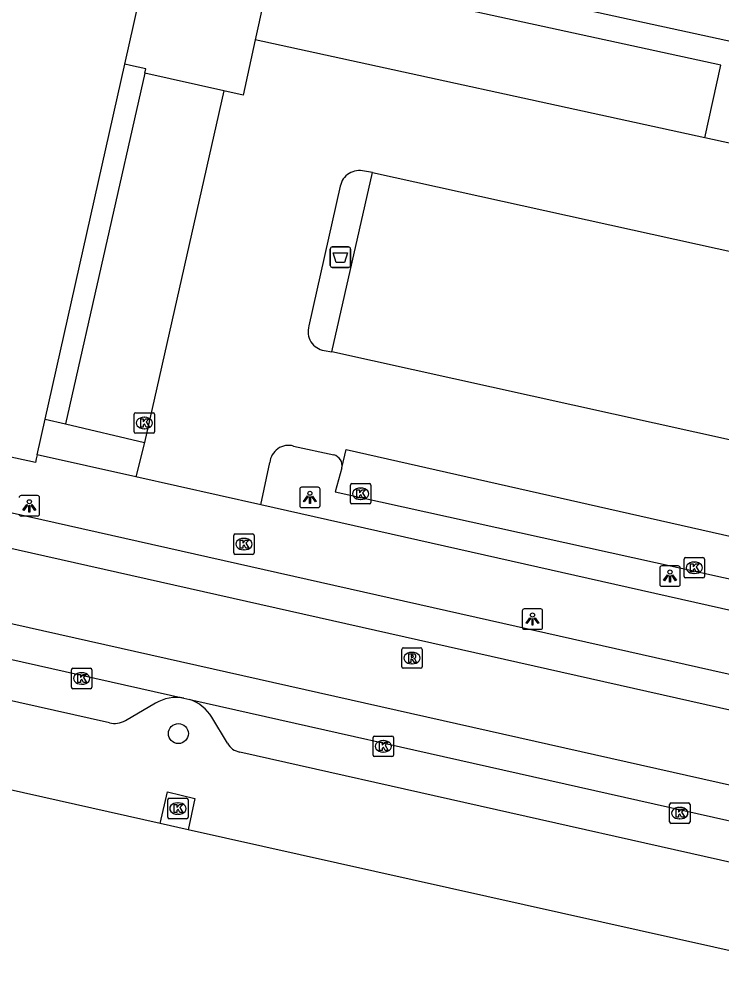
# Model space of a CAD drawing. Extents: x 162172 to 163187, y 382874 to 383684.
# Drawn here: x 162625.66 to 162660.06, y 382988.96 to 383035.85 of the extents above; entities that cross this region are included whole.
import ezdxf

# ---------------------------------------------------------------- set-up
doc = ezdxf.new("R2010")
doc.units = 0
for name, color, linetype in [('IMGEO_Afvalbak', 7, 'Continuous'), ('IMGEO_Berm_groen', 7, 'Continuous'), ('IMGEO_Boom', 7, 'Continuous'), ('IMGEO_Kolk', 7, 'Continuous'), ('IMGEO_Lichtpunt', 7, 'Continuous'), ('IMGEO_Pand', 7, 'Continuous'), ('IMGEO_Parkeervlak_open', 7, 'Continuous'), ('IMGEO_Rijbaan_lokaal_gesloten', 7, 'Continuous'), ('IMGEO_Rijbaan_lokaal_open', 7, 'Continuous'), ('IMGEO_Rioolput', 7, 'Continuous'), ('IMGEO_Verkeerseiland_open', 7, 'Continuous'), ('IMGEO_Voetpad_open', 7, 'Continuous'), ('IMGEO_Waterloop', 7, 'Continuous')]:
    doc.layers.add(name, color=color, linetype=linetype)

msp = doc.modelspace()

# ---------------------------------------------------------------- linework, layer by layer
at = {"layer": 'IMGEO_Afvalbak'}
for p, q in [((162640.991, 383024.693), (162641.781, 383024.693)), ((162641.781, 383024.693), (162640.991, 383024.693)), ((162640.891, 383023.793), (162640.891, 383024.593)), ((162640.891, 383024.593), (162640.891, 383023.793)), ((162641.881, 383024.593), (162641.881, 383023.793)), ((162641.881, 383023.793), (162641.881, 383024.593)), ((162641.781, 383023.693), (162640.991, 383023.693)), ((162640.991, 383023.693), (162641.781, 383023.693))]:
    msp.add_line(p, q, dxfattribs=at)
msp.add_lwpolyline([(162641.034, 383024.407), (162641.738, 383024.407), (162641.589, 383023.937), (162641.183, 383023.937), (162641.034, 383024.407)], dxfattribs=at)
for centre, start, end in [((162640.991, 383024.593), 90, 180), ((162640.991, 383024.593), 90, 180), ((162641.781, 383024.593), 0, 90), ((162641.781, 383024.593), 360, 90), ((162640.991, 383023.793), 180, 270), ((162640.991, 383023.793), 180, 270), ((162641.781, 383023.793), 270, 0), ((162641.781, 383023.793), 270, 0)]:
    msp.add_arc(centre, 0.1, start, end, dxfattribs=at)
at = {"layer": 'IMGEO_Berm_groen'}
msp.add_lwpolyline([(162632.556, 382996.471), (162632.931, 382998.009), (162634.258, 382997.696), (162633.94, 382996.162)], dxfattribs=at)
at = {"layer": 'IMGEO_Boom'}
msp.add_circle((162633.455, 383000.87), 0.489, dxfattribs=at)
at = {"layer": 'IMGEO_Kolk'}
for p, q in [((162631.291, 383015.65), (162631.291, 383016.502)), ((162631.366, 383016.576), (162632.218, 383016.576)), ((162631.779, 383016.356), (162631.804, 383016.356)), ((162632.292, 383016.502), (162632.292, 383015.65)), ((162631.802, 383015.796), (162631.777, 383015.796)), ((162632.218, 383015.576), (162631.366, 383015.576)), ((162641.877, 383012.184), (162641.877, 383013.036)), ((162641.952, 383013.11), (162642.804, 383013.11)), ((162642.878, 383013.036), (162642.878, 383012.184)), ((162642.365, 383012.89), (162642.39, 383012.89)), ((162642.804, 383012.11), (162641.952, 383012.11)), ((162642.388, 383012.33), (162642.363, 383012.33)), ((162636.239, 383010.644), (162637.091, 383010.644)), ((162636.164, 383009.718), (162636.164, 383010.57)), ((162636.652, 383010.424), (162636.677, 383010.424)), ((162637.165, 383010.57), (162637.165, 383009.718)), ((162636.675, 383009.864), (162636.65, 383009.864)), ((162637.091, 383009.644), (162636.239, 383009.644)), ((162658.208, 383008.561), (162658.208, 383009.413)), ((162658.283, 383009.487), (162659.135, 383009.487)), ((162658.696, 383009.267), (162658.721, 383009.267)), ((162659.209, 383009.413), (162659.209, 383008.561)), ((162659.135, 383008.487), (162658.283, 383008.487)), ((162658.719, 383008.707), (162658.694, 383008.707)), ((162628.295, 383004.066), (162629.147, 383004.066)), ((162628.22, 383003.14), (162628.22, 383003.992)), ((162628.708, 383003.846), (162628.733, 383003.846)), ((162629.221, 383003.992), (162629.221, 383003.14)), ((162628.731, 383003.286), (162628.706, 383003.286)), ((162629.147, 383003.066), (162628.295, 383003.066)), ((162642.985, 382999.82), (162642.985, 383000.672)), ((162643.06, 383000.746), (162643.912, 383000.746)), ((162643.473, 383000.526), (162643.498, 383000.526)), ((162643.986, 383000.672), (162643.986, 382999.82)), ((162643.496, 382999.966), (162643.471, 382999.966)), ((162643.912, 382999.746), (162643.06, 382999.746)), ((162632.932, 382996.773), (162632.932, 382997.625)), ((162633.007, 382997.699), (162633.859, 382997.699)), ((162633.42, 382997.479), (162633.445, 382997.479)), ((162633.933, 382997.625), (162633.933, 382996.773)), ((162657.573, 382997.474), (162658.425, 382997.474)), ((162657.498, 382996.548), (162657.498, 382997.4)), ((162657.986, 382997.254), (162658.011, 382997.254)), ((162658.499, 382997.4), (162658.499, 382996.548)), ((162633.859, 382996.699), (162633.007, 382996.699)), ((162633.443, 382996.919), (162633.418, 382996.919)), ((162658.009, 382996.694), (162657.984, 382996.694)), ((162658.425, 382996.474), (162657.573, 382996.474))]:
    msp.add_line(p, q, dxfattribs=at)
for points in [[(162631.291, 383015.65), (162631.291, 383016.502)], [(162631.366, 383016.576), (162632.218, 383016.576)], [(162631.612, 383016.276), (162631.735, 383016.276), (162631.735, 383016.125), (162631.865, 383016.276), (162632.029, 383016.276), (162631.883, 383016.125), (162632.036, 383015.876), (162631.884, 383015.876), (162631.799, 383016.04), (162631.735, 383015.973), (162631.735, 383015.876), (162631.612, 383015.876), (162631.612, 383016.276)], [(162632.292, 383016.502), (162632.292, 383015.65)], [(162632.218, 383015.576), (162631.366, 383015.576)], [(162641.877, 383012.184), (162641.877, 383013.036)], [(162641.952, 383013.11), (162642.804, 383013.11)], [(162642.878, 383013.036), (162642.878, 383012.184)], [(162642.198, 383012.81), (162642.321, 383012.81), (162642.321, 383012.659), (162642.451, 383012.81), (162642.615, 383012.81), (162642.469, 383012.659), (162642.622, 383012.41), (162642.47, 383012.41), (162642.385, 383012.574), (162642.321, 383012.507), (162642.321, 383012.41), (162642.198, 383012.41), (162642.198, 383012.81)], [(162642.804, 383012.11), (162641.952, 383012.11)], [(162636.239, 383010.644), (162637.091, 383010.644)], [(162636.164, 383009.718), (162636.164, 383010.57)], [(162636.485, 383010.344), (162636.608, 383010.344), (162636.608, 383010.193), (162636.738, 383010.344), (162636.902, 383010.344), (162636.756, 383010.193), (162636.909, 383009.944), (162636.757, 383009.944), (162636.672, 383010.108), (162636.608, 383010.041), (162636.608, 383009.944), (162636.485, 383009.944), (162636.485, 383010.344)], [(162637.165, 383010.57), (162637.165, 383009.718)], [(162637.091, 383009.644), (162636.239, 383009.644)], [(162658.208, 383008.561), (162658.208, 383009.413)], [(162658.283, 383009.487), (162659.135, 383009.487)], [(162659.209, 383009.413), (162659.209, 383008.561)], [(162658.529, 383009.187), (162658.652, 383009.187), (162658.652, 383009.036), (162658.782, 383009.187), (162658.946, 383009.187), (162658.8, 383009.036), (162658.953, 383008.787), (162658.801, 383008.787), (162658.716, 383008.951), (162658.652, 383008.884), (162658.652, 383008.787), (162658.529, 383008.787), (162658.529, 383009.187)], [(162659.135, 383008.487), (162658.283, 383008.487)], [(162628.295, 383004.066), (162629.147, 383004.066)], [(162628.22, 383003.14), (162628.22, 383003.992)], [(162628.541, 383003.766), (162628.664, 383003.766), (162628.664, 383003.615), (162628.794, 383003.766), (162628.958, 383003.766), (162628.812, 383003.615), (162628.965, 383003.366), (162628.813, 383003.366), (162628.728, 383003.53), (162628.664, 383003.463), (162628.664, 383003.366), (162628.541, 383003.366), (162628.541, 383003.766)], [(162629.221, 383003.992), (162629.221, 383003.14)], [(162629.147, 383003.066), (162628.295, 383003.066)], [(162642.985, 382999.82), (162642.985, 383000.672)], [(162643.06, 383000.746), (162643.912, 383000.746)], [(162643.306, 383000.446), (162643.429, 383000.446), (162643.429, 383000.295), (162643.559, 383000.446), (162643.723, 383000.446), (162643.577, 383000.295), (162643.73, 383000.046), (162643.578, 383000.046), (162643.493, 383000.21), (162643.429, 383000.143), (162643.429, 383000.046), (162643.306, 383000.046), (162643.306, 383000.446)], [(162643.986, 383000.672), (162643.986, 382999.82)], [(162643.912, 382999.746), (162643.06, 382999.746)], [(162632.932, 382996.773), (162632.932, 382997.625)], [(162633.007, 382997.699), (162633.859, 382997.699)], [(162633.933, 382997.625), (162633.933, 382996.773)], [(162657.573, 382997.474), (162658.425, 382997.474)], [(162633.253, 382997.399), (162633.376, 382997.399), (162633.376, 382997.248), (162633.506, 382997.399), (162633.67, 382997.399), (162633.524, 382997.248), (162633.677, 382996.999), (162633.525, 382996.999), (162633.44, 382997.163), (162633.376, 382997.096), (162633.376, 382996.999), (162633.253, 382996.999), (162633.253, 382997.399)], [(162657.498, 382996.548), (162657.498, 382997.4)], [(162657.819, 382997.174), (162657.942, 382997.174), (162657.942, 382997.023), (162658.072, 382997.174), (162658.236, 382997.174), (162658.09, 382997.023), (162658.243, 382996.774), (162658.091, 382996.774), (162658.006, 382996.938), (162657.942, 382996.871), (162657.942, 382996.774), (162657.819, 382996.774), (162657.819, 382997.174)], [(162658.499, 382997.4), (162658.499, 382996.548)], [(162633.859, 382996.699), (162633.007, 382996.699)], [(162658.425, 382996.474), (162657.573, 382996.474)]]:
    msp.add_lwpolyline(points, dxfattribs=at)
for centre, start, end in [((162631.368, 383016.5), 91.552, 178.448), ((162631.368, 383016.5), 91.552, 178.448), ((162632.216, 383016.5), 1.552, 88.448), ((162632.216, 383016.5), 1.552, 88.448), ((162631.368, 383015.652), 181.552, 268.448), ((162631.368, 383015.652), 181.552, 268.448), ((162632.216, 383015.652), 271.552, 358.448), ((162632.216, 383015.652), 271.552, 358.448), ((162641.954, 383013.034), 91.552, 178.448), ((162641.954, 383013.034), 91.552, 178.448), ((162642.802, 383013.034), 1.552, 88.448), ((162642.802, 383013.034), 1.552, 88.448), ((162641.954, 383012.186), 181.552, 268.448), ((162641.954, 383012.186), 181.552, 268.448), ((162642.802, 383012.186), 271.552, 358.448), ((162642.802, 383012.186), 271.552, 358.448), ((162636.241, 383010.568), 91.552, 178.448), ((162636.241, 383010.568), 91.552, 178.448), ((162637.089, 383010.568), 1.552, 88.448), ((162637.089, 383010.568), 1.552, 88.448), ((162636.241, 383009.72), 181.552, 268.448), ((162636.241, 383009.72), 181.552, 268.448), ((162637.089, 383009.72), 271.552, 358.448), ((162637.089, 383009.72), 271.552, 358.448), ((162658.285, 383009.411), 91.552, 178.448), ((162658.285, 383009.411), 91.552, 178.448), ((162659.133, 383009.411), 1.552, 88.448), ((162659.133, 383009.411), 1.552, 88.448), ((162658.285, 383008.563), 181.552, 268.448), ((162658.285, 383008.563), 181.552, 268.448), ((162659.133, 383008.563), 271.552, 358.448), ((162659.133, 383008.563), 271.552, 358.448), ((162628.297, 383003.99), 91.552, 178.448), ((162628.297, 383003.99), 91.552, 178.448), ((162629.145, 383003.99), 1.552, 88.448), ((162629.145, 383003.99), 1.552, 88.448), ((162628.297, 383003.142), 181.552, 268.448), ((162628.297, 383003.142), 181.552, 268.448), ((162629.145, 383003.142), 271.552, 358.448), ((162629.145, 383003.142), 271.552, 358.448), ((162643.062, 383000.67), 91.552, 178.448), ((162643.062, 383000.67), 91.552, 178.448), ((162643.91, 383000.67), 1.552, 88.448), ((162643.91, 383000.67), 1.552, 88.448), ((162643.062, 382999.822), 181.552, 268.448), ((162643.062, 382999.822), 181.552, 268.448), ((162643.91, 382999.822), 271.552, 358.448), ((162643.91, 382999.822), 271.552, 358.448), ((162633.009, 382997.623), 91.552, 178.448), ((162633.009, 382997.623), 91.552, 178.448), ((162633.857, 382997.623), 1.552, 88.448), ((162633.857, 382997.623), 1.552, 88.448), ((162657.575, 382997.398), 91.552, 178.448), ((162657.575, 382997.398), 91.552, 178.448), ((162658.423, 382997.398), 1.552, 88.448), ((162658.423, 382997.398), 1.552, 88.448), ((162633.009, 382996.775), 181.552, 268.448), ((162633.009, 382996.775), 181.552, 268.448), ((162633.857, 382996.775), 271.552, 358.448), ((162633.857, 382996.775), 271.552, 358.448), ((162657.575, 382996.55), 181.552, 268.448), ((162657.575, 382996.55), 181.552, 268.448), ((162658.423, 382996.55), 271.552, 358.448), ((162658.423, 382996.55), 271.552, 358.448)]:
    msp.add_arc(centre, 0.0765, start, end, dxfattribs=at)
for centre, major_axis, ratio, start_param, end_param in [((162631.778, 383016.076), (-0.387, 0.002), 0.722429, 4.712389, 7.853982), ((162631.803, 383016.076), (-0.39, 0.002), 0.717154, 1.570796, 4.712389), ((162642.364, 383012.61), (-0.387, 0.002), 0.722429, 4.712389, 7.853982), ((162642.389, 383012.61), (-0.39, 0.002), 0.717154, 1.570796, 4.712389), ((162636.651, 383010.144), (-0.387, 0.002), 0.722429, 4.712389, 7.853982), ((162636.676, 383010.144), (-0.39, 0.002), 0.717154, 1.570796, 4.712389), ((162658.695, 383008.987), (-0.387, 0.002), 0.722429, 4.712389, 7.853982), ((162658.72, 383008.987), (-0.39, 0.002), 0.717154, 1.570796, 4.712389), ((162628.707, 383003.566), (-0.387, 0.002), 0.722429, 4.712389, 7.853982), ((162628.732, 383003.566), (-0.39, 0.002), 0.717154, 1.570796, 4.712389), ((162643.472, 383000.246), (-0.387, 0.002), 0.722429, 4.712389, 7.853982), ((162643.497, 383000.246), (-0.39, 0.002), 0.717154, 1.570796, 4.712389), ((162633.419, 382997.199), (-0.387, 0.002), 0.722429, 4.712389, 7.853982), ((162633.444, 382997.199), (-0.39, 0.002), 0.717154, 1.570796, 4.712389), ((162657.985, 382996.974), (-0.387, 0.002), 0.722429, 4.712389, 7.853982), ((162658.01, 382996.974), (-0.39, 0.002), 0.717154, 1.570796, 4.712389)]:
    msp.add_ellipse(centre, major_axis=major_axis, ratio=ratio, start_param=start_param, end_param=end_param, dxfattribs=at)
at = {"layer": 'IMGEO_Lichtpunt'}
for p, q in [((162626.564, 383012.518), (162625.756, 383012.518)), ((162626.564, 383012.518), (162625.756, 383012.518)), ((162639.394, 383012.837), (162639.394, 383012.03)), ((162639.394, 383012.837), (162639.394, 383012.03)), ((162640.296, 383012.932), (162639.488, 383012.932)), ((162640.296, 383012.932), (162639.488, 383012.932)), ((162640.39, 383012.03), (162640.39, 383012.837)), ((162640.39, 383012.03), (162640.39, 383012.837)), ((162626.658, 383011.616), (162626.658, 383012.423)), ((162626.658, 383011.616), (162626.658, 383012.423)), ((162639.488, 383011.936), (162640.296, 383011.936)), ((162639.488, 383011.936), (162640.296, 383011.936)), ((162625.756, 383011.522), (162626.564, 383011.522)), ((162625.756, 383011.522), (162626.564, 383011.522)), ((162657.021, 383008.981), (162657.021, 383008.174)), ((162657.021, 383008.981), (162657.021, 383008.174)), ((162657.923, 383009.076), (162657.115, 383009.076)), ((162657.923, 383009.076), (162657.115, 383009.076)), ((162658.017, 383008.174), (162658.017, 383008.981)), ((162658.017, 383008.174), (162658.017, 383008.981)), ((162657.115, 383008.08), (162657.923, 383008.08)), ((162657.115, 383008.08), (162657.923, 383008.08)), ((162650.29, 383006.878), (162650.29, 383006.071)), ((162650.29, 383006.878), (162650.29, 383006.071)), ((162651.192, 383006.973), (162650.384, 383006.973)), ((162651.192, 383006.973), (162650.384, 383006.973)), ((162651.286, 383006.071), (162651.286, 383006.878)), ((162651.286, 383006.071), (162651.286, 383006.878)), ((162650.384, 383005.977), (162651.192, 383005.977)), ((162650.384, 383005.977), (162651.192, 383005.977))]:
    msp.add_line(p, q, dxfattribs=at)
for points in [[(162639.768, 383012.501), (162639.807, 383012.473), (162639.619, 383012.211), (162639.581, 383012.238), (162639.768, 383012.501)], [(162639.98, 383012.473), (162640.018, 383012.5), (162640.205, 383012.238), (162640.166, 383012.21), (162639.98, 383012.473)], [(162626.036, 383012.087), (162626.075, 383012.059), (162625.887, 383011.797), (162625.849, 383011.824), (162626.036, 383012.087)], [(162626.138, 383012.039), (162626.185, 383012.039), (162626.185, 383011.717), (162626.138, 383011.717), (162626.138, 383012.039)], [(162626.248, 383012.059), (162626.286, 383012.086), (162626.473, 383011.824), (162626.434, 383011.796), (162626.248, 383012.059)], [(162639.87, 383012.453), (162639.917, 383012.453), (162639.917, 383012.131), (162639.87, 383012.131), (162639.87, 383012.453)], [(162657.395, 383008.645), (162657.434, 383008.617), (162657.246, 383008.355), (162657.208, 383008.382), (162657.395, 383008.645)], [(162657.497, 383008.597), (162657.544, 383008.597), (162657.544, 383008.275), (162657.497, 383008.275), (162657.497, 383008.597)], [(162657.607, 383008.617), (162657.645, 383008.644), (162657.832, 383008.382), (162657.793, 383008.354), (162657.607, 383008.617)], [(162650.664, 383006.542), (162650.703, 383006.514), (162650.515, 383006.252), (162650.477, 383006.279), (162650.664, 383006.542)], [(162650.766, 383006.494), (162650.813, 383006.494), (162650.813, 383006.172), (162650.766, 383006.172), (162650.766, 383006.494)], [(162650.876, 383006.514), (162650.914, 383006.541), (162651.101, 383006.279), (162651.062, 383006.251), (162650.876, 383006.514)]]:
    msp.add_lwpolyline(points, dxfattribs=at)
for centre in [(162639.893, 383012.635), (162626.161, 383012.221), (162657.52, 383008.779), (162650.789, 383006.676)]:
    msp.add_circle(centre, 0.0994, dxfattribs=at)
for centre, start, end in [((162625.756, 383012.423), 90, 180), ((162625.756, 383012.423), 90, 180), ((162626.564, 383012.423), 0, 90), ((162626.564, 383012.423), 0, 90), ((162639.488, 383012.837), 90, 180), ((162639.488, 383012.837), 90, 180), ((162640.296, 383012.837), 0, 90), ((162640.296, 383012.837), 0, 90), ((162639.488, 383012.03), 180, 270), ((162639.488, 383012.03), 180, 270), ((162640.296, 383012.03), 270, 0), ((162640.296, 383012.03), 270, 360), ((162625.756, 383011.616), 180, 270), ((162625.756, 383011.616), 180, 270), ((162626.564, 383011.616), 270, 0), ((162626.564, 383011.616), 270, 360), ((162657.115, 383008.981), 90, 180), ((162657.115, 383008.981), 90, 180), ((162657.923, 383008.981), 0, 90), ((162657.923, 383008.981), 0, 90), ((162657.115, 383008.174), 180, 270), ((162657.115, 383008.174), 180, 270), ((162657.923, 383008.174), 270, 0), ((162657.923, 383008.174), 270, 360), ((162650.384, 383006.878), 90, 180), ((162650.384, 383006.878), 90, 180), ((162651.192, 383006.878), 0, 90), ((162651.192, 383006.878), 0, 90), ((162650.384, 383006.071), 180, 270), ((162650.384, 383006.071), 180, 270), ((162651.192, 383006.071), 270, 0), ((162651.192, 383006.071), 270, 360)]:
    msp.add_arc(centre, 0.0946, start, end, dxfattribs=at)
at = {"layer": 'IMGEO_Pand'}
for points in [[(162630.828, 383033.645), (162632.449, 383040.877), (162632.905, 383040.777)], [(162632.905, 383040.777), (162661.988, 383034.439), (162661.43, 383031.785), (162686.147, 383026.31), (162686.731, 383028.946), (162720.075, 383021.529)], [(162626.931, 383016.265), (162630.828, 383033.645)], [(162626.54, 383014.523), (162626.494, 383014.317), (162626.455, 383014.14), (162625.479, 383014.359), (162623.985, 383014.678), (162609.084, 383017.857), (162606.861, 383018.331)], [(162626.54, 383014.523), (162626.931, 383016.265)]]:
    msp.add_lwpolyline(points, dxfattribs=at)
at = {"layer": 'IMGEO_Parkeervlak_open'}
for points in [[(162631.81, 383033.209), (162627.926, 383016.03)], [(162640.966, 383019.56), (162642.961, 383028.334)], [(162627.926, 383016.03), (162631.796, 383015.115)], [(162641.459, 383013.879), (162641.137, 383012.71), (162711.762, 382997.113), (162711.814, 382997.347)], [(162630.082, 383001.399), (162582.487, 383012.075)], [(162632.338, 383002.352), (162630.86, 383001.501)], [(162635.853, 383000.396), (162635.097, 383001.668)], [(162683.52, 382989.382), (162636.466, 382999.961)]]:
    msp.add_lwpolyline(points, dxfattribs=at)
for centre, radius, start, end in [((162633.361, 383000.663), 1.974, 79.5955, 121.197), ((162633.297, 383000.548), 2.12, 31.8979, 70.3208), ((162630.34, 383002.449), 1.081, 256.1963, 298.7421), ((162636.614, 383000.819), 0.87, 209.0572, 260.2219)]:
    msp.add_arc(centre, radius, start, end, dxfattribs=at)
at = {"layer": 'IMGEO_Rijbaan_lokaal_gesloten'}
for points in [[(162571.899, 383023.687), (162773.34, 382978.384), (162787.291, 382975.248), (162824.157, 382966.963), (162829.302, 382965.805), (162943.475, 382940.176), (162960.356, 382936.387), (163076.773, 382910.308)], [(162571.522, 383022.029), (162786.88, 382973.603), (162917.14, 382944.312), (162943.106, 382938.499), (163087.202, 382906.239)], [(163063.468, 382907.805), (162942.339, 382935.016), (162786.012, 382970.134), (162582.55, 383015.84)], [(162579.914, 383014.696), (162633.717, 383002.605)], [(162633.717, 383002.605), (162634.011, 383002.544)], [(162634.011, 383002.544), (162686.729, 382990.692)]]:
    msp.add_lwpolyline(points, dxfattribs=at)
at = {"layer": 'IMGEO_Rijbaan_lokaal_open'}
for points in [[(162637.218, 383034.836), (162636.626, 383032.121), (162635.688, 383032.333)], [(162659.229, 383030.039), (162637.218, 383034.836)], [(162635.688, 383032.333), (162631.796, 383015.115)], [(162693.055, 383022.668), (162659.229, 383030.039)], [(162642.961, 383028.334), (162642.57, 383028.399)], [(162642.961, 383028.334), (162715.847, 383012.258)], [(162641.376, 383027.663), (162639.842, 383020.827)], [(162640.599, 383019.625), (162640.966, 383019.56)], [(162713.88, 383003.411), (162640.966, 383019.56)], [(162631.796, 383015.115), (162631.369, 383013.437)], [(162639.096, 383014.946), (162641.063, 383014.514)], [(162641.459, 383013.879), (162641.664, 383014.785), (162712.165, 382998.847), (162711.872, 382997.524)], [(162637.486, 383012.062), (162637.931, 383014.137)], [(162637.486, 383012.062), (162631.369, 383013.437)]]:
    msp.add_lwpolyline(points, dxfattribs=at)
for centre, radius, start, end in [((162642.312, 383027.481), 0.953, 74.2967, 169.0039), ((162640.736, 383020.55), 0.935, 162.8005, 261.6036), ((162638.849, 383014.059), 0.921, 74.4307, 175.1231), ((162640.924, 383013.986), 0.546, 348.6679, 75.2292)]:
    msp.add_arc(centre, radius, start, end, dxfattribs=at)
at = {"layer": 'IMGEO_Rioolput'}
for p, q in [((162644.387, 383004.139), (162644.387, 383004.991)), ((162644.462, 383005.065), (162645.314, 383005.065)), ((162645.388, 383004.991), (162645.388, 383004.139)), ((162644.875, 383004.845), (162644.9, 383004.845)), ((162645.314, 383004.065), (162644.462, 383004.065)), ((162644.898, 383004.285), (162644.873, 383004.285))]:
    msp.add_line(p, q, dxfattribs=at)
for points in [[(162644.387, 383004.139), (162644.387, 383004.991)], [(162644.462, 383005.065), (162645.314, 383005.065)], [(162645.388, 383004.991), (162645.388, 383004.139)], [(162644.976, 383004.763), (162644.724, 383004.765), (162644.724, 383004.365)], [(162644.724, 383004.365), (162644.848, 383004.365), (162644.848, 383004.527), (162644.859, 383004.527)], [(162644.902, 383004.684), (162644.848, 383004.684), (162644.848, 383004.603)], [(162644.848, 383004.603), (162644.9, 383004.603)], [(162645.314, 383004.065), (162644.462, 383004.065)], [(162644.906, 383004.498), (162644.977, 383004.365), (162645.117, 383004.365), (162645.052, 383004.491)]]:
    msp.add_lwpolyline(points, dxfattribs=at)
for centre, radius, start, end in [((162644.464, 383004.989), 0.0765, 91.552, 178.448), ((162644.464, 383004.989), 0.0765, 91.552, 178.448), ((162645.312, 383004.989), 0.0765, 1.552, 88.448), ((162645.312, 383004.989), 0.0765, 1.552, 88.448), ((162644.858, 383004.474), 0.0533, 26.0293, 88.6989), ((162644.884, 383004.792), 0.19, 274.7715, 282.9687), ((162644.908, 383004.588), 0.0964, 77.0061, 93.1865), ((162644.922, 383004.645), 0.0378, 276.6634, 79.6772), ((162644.975, 383004.653), 0.109, 350.3612, 89.416), ((162644.973, 383004.653), 0.112, 277.5842, 350.9817), ((162644.957, 383004.438), 0.108, 29.5134, 73.7905), ((162644.464, 383004.141), 0.0765, 181.552, 268.448), ((162644.464, 383004.141), 0.0765, 181.552, 268.448), ((162645.312, 383004.141), 0.0765, 271.552, 358.448), ((162645.312, 383004.141), 0.0765, 271.552, 358.448)]:
    msp.add_arc(centre, radius, start, end, dxfattribs=at)
for centre, major_axis, ratio, start_param, end_param in [((162644.874, 383004.565), (-0.387, 0.002), 0.722429, 4.712389, 7.853982), ((162644.899, 383004.565), (-0.39, 0.002), 0.717154, 1.570796, 4.712389)]:
    msp.add_ellipse(centre, major_axis=major_axis, ratio=ratio, start_param=start_param, end_param=end_param, dxfattribs=at)
at = {"layer": 'IMGEO_Verkeerseiland_open'}
msp.add_lwpolyline([(162626.931, 383016.265), (162627.926, 383016.03)], dxfattribs=at)
at = {"layer": 'IMGEO_Voetpad_open'}
for points in [[(162659.229, 383030.039), (162660.004, 383033.592), (162637.992, 383038.389), (162637.218, 383034.836)], [(162631.81, 383033.209), (162631.855, 383033.41), (162631.111, 383033.583), (162630.828, 383033.645)], [(162635.688, 383032.333), (162631.81, 383033.209)], [(162631.369, 383013.437), (162626.54, 383014.523)], [(162713.336, 382995.004), (162637.486, 383012.062)]]:
    msp.add_lwpolyline(points, dxfattribs=at)
at = {"layer": 'IMGEO_Waterloop'}
for points in [[(162632.556, 382996.471), (162616.765, 383000), (162614.366, 383000.536), (162610.943, 383001.304), (162599.117, 383003.956), (162593.554, 383005.204), (162588.519, 383006.333), (162583.016, 383007.567)], [(162633.94, 382996.162), (162632.556, 382996.471)], [(162709.152, 382979.355), (162633.94, 382996.162)]]:
    msp.add_lwpolyline(points, dxfattribs=at)

doc.saveas('drawing.dxf')
